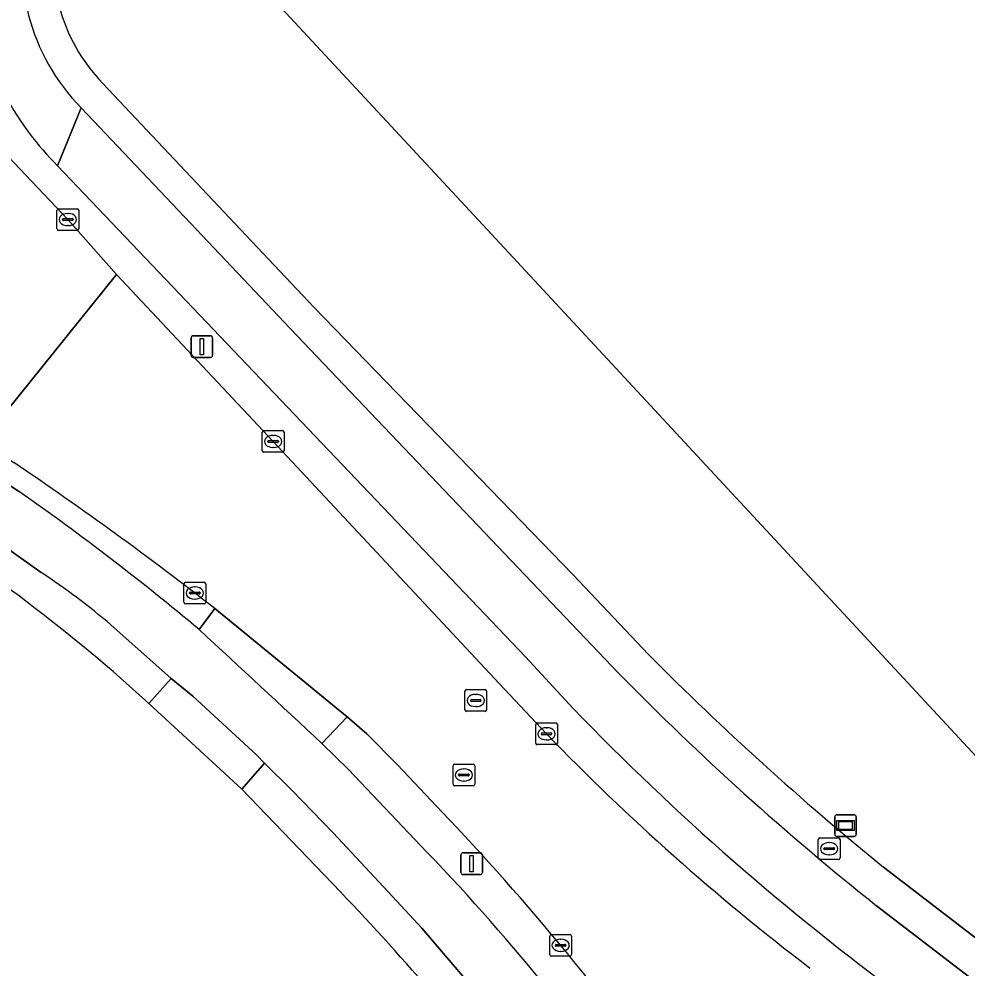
# Model space of a CAD drawing. Extents: x 156141 to 158132, y 385651 to 388333.
# Drawn here: x 156702 to 156745.68, y 386965.95 to 387009.71 of the extents above; entities that cross this region are included whole.
import ezdxf

# ---------------------------------------------------------------- set-up
doc = ezdxf.new("R2010")
doc.units = 0
for name, color, linetype in [('IMGEO_Berm_groen', 7, 'Continuous'), ('IMGEO_Brandkraan', 7, 'Continuous'), ('IMGEO_Erf', 7, 'Continuous'), ('IMGEO_Fietspad_gesloten', 7, 'Continuous'), ('IMGEO_Hek', 7, 'Continuous'), ('IMGEO_Kolk', 7, 'Continuous'), ('IMGEO_Lichtmast', 7, 'Continuous'), ('IMGEO_Rijbaan_lokaal_gesloten', 7, 'Continuous'), ('IMGEO_Rioolput', 7, 'Continuous'), ('IMGEO_Verklikker', 7, 'Continuous'), ('IMGEO_Voetpad_open', 7, 'Continuous')]:
    doc.layers.add(name, color=color, linetype=linetype)

msp = doc.modelspace()

# ---------------------------------------------------------------- linework, layer by layer
at = {"layer": 'IMGEO_Berm_groen'}
for points in [[(156723.571, 387000), (156705.023, 387019.998), (156710.252, 387025.336), (156732.342, 387044.151), (156729.446, 387047.683)], [(156705.864, 387006.734), (156712.209, 387000), (156715.577, 386996.425), (156727.528, 386984.076), (156731.003, 386980.403)], [(156700.643, 387004.256), (156704.25, 387000.459), (156706.491, 386997.928), (156713.709, 386990.228), (156724.127, 386979.067), (156726.304, 386976.747)], [(156706.571, 387000), (156703.775, 387002.934)], [(156727.532, 386977.915), (156725.344, 386980.297), (156706.571, 387000)], [(156741.832, 386970.602), (156766.2, 386951.885), (156767.163, 386951.124), (156767.493, 386950.859), (156768.456, 386951.606), (156723.571, 387000)], [(156692.525, 386994.411), (156692.417, 386994.202), (156702.016, 386987.906)], [(156710.305, 386981.552), (156711.027, 386982.524)], [(156722.17, 386972.43), (156721.497, 386973.13), (156719.44, 386975.314), (156718.027, 386976.749), (156717.118, 386977.536), (156715.948, 386976.307), (156717.18, 386975.096), (156720.796, 386971.299)]]:
    msp.add_lwpolyline(points, dxfattribs=at)
for centre, radius, start, end in [((156711.55, 387012.29), 7.95, 164.4222, 224.3399), ((156713.634, 387012.787), 13.938, 208.5177, 224.9809), ((156608.464, 386851.084), 166.72, 52.03516, 55.97478), ((156632.991, 386889.277), 120.383, 50.04153, 55.01394), ((156829.97, 387078.867), 139.605, 224.85416, 230.85126), ((156815.086, 387062.545), 121.77, 224.02719, 233.59459), ((156804.583, 387052.508), 108.937, 224.06374, 232.61469), ((156633.854, 386889.843), 120.915, 34.78399, 43.07992), ((156645.834, 386899.549), 103.766, 34.17324, 43.7458)]:
    msp.add_arc(centre, radius, start, end, dxfattribs=at)
at = {"layer": 'IMGEO_Brandkraan'}
for p, q in [((156738.831, 386971.024), (156738.831, 386971.876)), ((156738.906, 386971.95), (156739.758, 386971.95)), ((156739.319, 386971.73), (156739.344, 386971.73)), ((156739.832, 386971.876), (156739.832, 386971.024)), ((156739.09, 386971.444), (156739.09, 386971.456)), ((156739.528, 386971.407), (156739.13, 386971.407)), ((156739.133, 386971.493), (156739.531, 386971.493)), ((156739.342, 386971.17), (156739.317, 386971.17)), ((156739.574, 386971.456), (156739.574, 386971.444)), ((156739.758, 386970.95), (156738.906, 386970.95))]:
    msp.add_line(p, q, dxfattribs=at)
for points in [[(156738.831, 386971.024), (156738.831, 386971.876)], [(156738.906, 386971.95), (156739.758, 386971.95)], [(156739.832, 386971.876), (156739.832, 386971.024)], [(156739.758, 386970.95), (156738.906, 386970.95)]]:
    msp.add_lwpolyline(points, dxfattribs=at)
for centre, radius, start, end in [((156738.908, 386971.874), 0.0765, 91.552, 178.448), ((156738.908, 386971.874), 0.0765, 91.552, 178.448), ((156739.756, 386971.874), 0.0765, 1.552, 88.448), ((156739.756, 386971.874), 0.0765, 1.552, 88.448), ((156739.13, 386971.453), 0.0403, 85.8775, 175.7526), ((156739.127, 386971.443), 0.0366, 178.938, 274.7102), ((156739.531, 386971.45), 0.043, 264.8664, 352.4533), ((156739.535, 386971.455), 0.0386, 1.7309, 96.639), ((156738.908, 386971.026), 0.0765, 181.552, 268.448), ((156738.908, 386971.026), 0.0765, 181.552, 268.448), ((156739.756, 386971.026), 0.0765, 271.552, 358.448), ((156739.756, 386971.026), 0.0765, 271.552, 358.448)]:
    msp.add_arc(centre, radius, start, end, dxfattribs=at)
for centre, major_axis, ratio, start_param, end_param in [((156739.318, 386971.45), (-0.387, 0.002), 0.722429, 4.712389, 7.853982), ((156739.343, 386971.45), (-0.39, 0.002), 0.717154, 1.570796, 4.712389)]:
    msp.add_ellipse(centre, major_axis=major_axis, ratio=ratio, start_param=start_param, end_param=end_param, dxfattribs=at)
at = {"layer": 'IMGEO_Erf'}
for points in [[(156732.342, 387044.151), (156710.252, 387025.336), (156705.023, 387019.998), (156723.571, 387000), (156768.456, 386951.606), (156770.824, 386949.053), (156773.682, 386951.121), (156777.696, 386954.515), (156780.274, 386951.466), (156781.445, 386950.081), (156774.729, 386944.401), (156788.01, 386930.46)], [(156716.81, 386969.457), (156712.265, 386974.194), (156707.977, 386978.149), (156706.331, 386979.621)]]:
    msp.add_lwpolyline(points, dxfattribs=at)
for centre, radius, start, end in [((156650.012, 386913.922), 86.534, 49.39568, 54.28376), ((156641.832, 386897.421), 103.976, 40.25272, 43.85339)]:
    msp.add_arc(centre, radius, start, end, dxfattribs=at)
at = {"layer": 'IMGEO_Fietspad_gesloten'}
for points in [[(156729.621, 386979.547), (156726.222, 386983.103), (156714.491, 386995.44), (156710.177, 387000), (156704.867, 387005.612), (156703.775, 387002.934), (156706.571, 387000), (156725.344, 386980.297), (156727.532, 386977.915)], [(156703.775, 387002.934), (156704.867, 387005.612)], [(156702.016, 386987.906), (156692.417, 386994.202), (156690.795, 386995.224), (156689.966, 386992.892), (156693.165, 386990.801), (156700.556, 386985.925), (156703.023, 386984.189)], [(156706.234, 386981.778), (156709.004, 386979.302), (156710.003, 386978.491), (156712.957, 386975.768), (156713.312, 386975.39), (156714.574, 386974.145), (156716.475, 386972.186), (156719.009, 386969.459), (156720.557, 386967.787), (156723.178, 386964.73), (156726.912, 386960.01), (156728.687, 386957.579), (156740.591, 386940.199), (156745.086, 386933.654), (156747.974, 386929.515)], [(156720.796, 386971.299), (156717.18, 386975.096), (156715.948, 386976.307)], [(156766.137, 386949.899), (156765.327, 386950.551), (156741.513, 386968.824)]]:
    msp.add_lwpolyline(points, dxfattribs=at)
for centre, radius, start, end in [((156711.663, 387012.303), 9.537, 164.9758, 224.5545), ((156713.634, 387012.787), 13.938, 208.5177, 224.9809), ((156632.991, 386889.277), 120.383, 50.04153, 55.01394), ((156682.025, 386952.88), 37.698, 50.0459, 56.1516), ((156208.692, 386436.218), 740.948, 46.795586, 47.39133), ((156823.225, 387071.4), 131.144, 224.459, 231.45912), ((156815.086, 387062.545), 121.77, 224.02719, 233.59459), ((156645.834, 386899.549), 103.766, 34.17324, 43.7458)]:
    msp.add_arc(centre, radius, start, end, dxfattribs=at)
at = {"layer": 'IMGEO_Hek'}
for points in [[(156723.571, 387000), (156705.023, 387019.998)], [(156768.456, 386951.606), (156723.571, 387000)]]:
    msp.add_lwpolyline(points, dxfattribs=at)
at = {"layer": 'IMGEO_Kolk'}
for p, q in [((156703.749, 387000.033), (156703.749, 387000.885)), ((156703.824, 387000.959), (156704.676, 387000.959)), ((156704.75, 387000.885), (156704.75, 387000.033)), ((156704.008, 387000.453), (156704.008, 387000.465)), ((156704.051, 387000.502), (156704.449, 387000.502)), ((156704.237, 387000.739), (156704.262, 387000.739)), ((156704.492, 387000.465), (156704.492, 387000.453)), ((156704.446, 387000.416), (156704.048, 387000.416)), ((156704.26, 387000.179), (156704.235, 387000.179)), ((156704.676, 386999.959), (156703.824, 386999.959)), ((156713.209, 386989.803), (156713.209, 386990.655)), ((156713.284, 386990.729), (156714.136, 386990.729)), ((156713.697, 386990.509), (156713.722, 386990.509)), ((156714.21, 386990.655), (156714.21, 386989.803)), ((156713.468, 386990.223), (156713.468, 386990.235)), ((156713.906, 386990.186), (156713.508, 386990.186)), ((156713.511, 386990.272), (156713.909, 386990.272)), ((156713.72, 386989.949), (156713.695, 386989.949)), ((156713.952, 386990.235), (156713.952, 386990.223)), ((156714.136, 386989.729), (156713.284, 386989.729)), ((156709.601, 386982.813), (156709.601, 386983.665)), ((156709.676, 386983.739), (156710.528, 386983.739)), ((156710.089, 386983.519), (156710.114, 386983.519)), ((156710.602, 386983.665), (156710.602, 386982.813)), ((156709.86, 386983.233), (156709.86, 386983.245)), ((156710.298, 386983.196), (156709.9, 386983.196)), ((156709.903, 386983.282), (156710.301, 386983.282)), ((156710.112, 386982.959), (156710.087, 386982.959)), ((156710.344, 386983.245), (156710.344, 386983.233)), ((156710.528, 386982.739), (156709.676, 386982.739)), ((156725.883, 386977.248), (156726.735, 386977.248)), ((156725.808, 386976.322), (156725.808, 386977.174)), ((156726.296, 386977.028), (156726.321, 386977.028)), ((156726.809, 386977.174), (156726.809, 386976.322)), ((156726.067, 386976.742), (156726.067, 386976.754)), ((156726.505, 386976.705), (156726.107, 386976.705)), ((156726.11, 386976.791), (156726.508, 386976.791)), ((156726.319, 386976.468), (156726.294, 386976.468)), ((156726.551, 386976.754), (156726.551, 386976.742)), ((156726.735, 386976.248), (156725.883, 386976.248)), ((156726.455, 386966.571), (156726.455, 386967.423)), ((156726.53, 386967.497), (156727.382, 386967.497)), ((156726.943, 386967.277), (156726.968, 386967.277)), ((156727.456, 386967.423), (156727.456, 386966.571)), ((156726.714, 386966.991), (156726.714, 386967.003)), ((156727.152, 386966.954), (156726.754, 386966.954)), ((156726.757, 386967.04), (156727.155, 386967.04)), ((156727.198, 386967.003), (156727.198, 386966.991)), ((156727.382, 386966.497), (156726.53, 386966.497)), ((156726.966, 386966.717), (156726.941, 386966.717))]:
    msp.add_line(p, q, dxfattribs=at)
for points in [[(156703.749, 387000.033), (156703.749, 387000.885)], [(156703.824, 387000.959), (156704.676, 387000.959)], [(156704.75, 387000.885), (156704.75, 387000.033)], [(156704.676, 386999.959), (156703.824, 386999.959)], [(156713.209, 386989.803), (156713.209, 386990.655)], [(156713.284, 386990.729), (156714.136, 386990.729)], [(156714.21, 386990.655), (156714.21, 386989.803)], [(156714.136, 386989.729), (156713.284, 386989.729)], [(156709.601, 386982.813), (156709.601, 386983.665)], [(156709.676, 386983.739), (156710.528, 386983.739)], [(156710.602, 386983.665), (156710.602, 386982.813)], [(156710.528, 386982.739), (156709.676, 386982.739)], [(156725.883, 386977.248), (156726.735, 386977.248)], [(156725.808, 386976.322), (156725.808, 386977.174)], [(156726.809, 386977.174), (156726.809, 386976.322)], [(156726.735, 386976.248), (156725.883, 386976.248)], [(156726.455, 386966.571), (156726.455, 386967.423)], [(156726.53, 386967.497), (156727.382, 386967.497)], [(156727.456, 386967.423), (156727.456, 386966.571)], [(156727.382, 386966.497), (156726.53, 386966.497)]]:
    msp.add_lwpolyline(points, dxfattribs=at)
for centre, radius, start, end in [((156703.826, 387000.883), 0.0765, 91.552, 178.448), ((156703.826, 387000.883), 0.0765, 91.552, 178.448), ((156704.674, 387000.883), 0.0765, 1.552, 88.448), ((156704.674, 387000.883), 0.0765, 1.552, 88.448), ((156704.048, 387000.462), 0.0403, 85.8775, 175.7526), ((156704.045, 387000.452), 0.0366, 178.938, 274.7102), ((156704.449, 387000.459), 0.043, 264.8664, 352.4533), ((156704.453, 387000.464), 0.0386, 1.7309, 96.639), ((156703.826, 387000.035), 0.0765, 181.552, 268.448), ((156703.826, 387000.035), 0.0765, 181.552, 268.448), ((156704.674, 387000.035), 0.0765, 271.552, 358.448), ((156704.674, 387000.035), 0.0765, 271.552, 358.448), ((156713.286, 386990.653), 0.0765, 91.552, 178.448), ((156713.286, 386990.653), 0.0765, 91.552, 178.448), ((156714.134, 386990.653), 0.0765, 1.552, 88.448), ((156714.134, 386990.653), 0.0765, 1.552, 88.448), ((156713.508, 386990.232), 0.0403, 85.8775, 175.7526), ((156713.505, 386990.222), 0.0366, 178.938, 274.7102), ((156713.909, 386990.229), 0.043, 264.8664, 352.4533), ((156713.913, 386990.234), 0.0386, 1.7309, 96.639), ((156713.286, 386989.805), 0.0765, 181.552, 268.448), ((156713.286, 386989.805), 0.0765, 181.552, 268.448), ((156714.134, 386989.805), 0.0765, 271.552, 358.448), ((156714.134, 386989.805), 0.0765, 271.552, 358.448), ((156709.678, 386983.663), 0.0765, 91.552, 178.448), ((156709.678, 386983.663), 0.0765, 91.552, 178.448), ((156710.526, 386983.663), 0.0765, 1.552, 88.448), ((156710.526, 386983.663), 0.0765, 1.552, 88.448), ((156709.9, 386983.242), 0.0403, 85.8775, 175.7526), ((156709.897, 386983.232), 0.0366, 178.938, 274.7102), ((156710.301, 386983.239), 0.043, 264.8664, 352.4533), ((156710.305, 386983.244), 0.0386, 1.7309, 96.639), ((156709.678, 386982.815), 0.0765, 181.552, 268.448), ((156709.678, 386982.815), 0.0765, 181.552, 268.448), ((156710.526, 386982.815), 0.0765, 271.552, 358.448), ((156710.526, 386982.815), 0.0765, 271.552, 358.448), ((156725.885, 386977.172), 0.0765, 91.552, 178.448), ((156725.885, 386977.172), 0.0765, 91.552, 178.448), ((156726.733, 386977.172), 0.0765, 1.552, 88.448), ((156726.733, 386977.172), 0.0765, 1.552, 88.448), ((156726.107, 386976.751), 0.0403, 85.8775, 175.7526), ((156726.104, 386976.741), 0.0366, 178.938, 274.7102), ((156726.508, 386976.748), 0.043, 264.8664, 352.4533), ((156726.512, 386976.753), 0.0386, 1.7309, 96.639), ((156725.885, 386976.324), 0.0765, 181.552, 268.448), ((156725.885, 386976.324), 0.0765, 181.552, 268.448), ((156726.733, 386976.324), 0.0765, 271.552, 358.448), ((156726.733, 386976.324), 0.0765, 271.552, 358.448), ((156726.532, 386967.421), 0.0765, 91.552, 178.448), ((156726.532, 386967.421), 0.0765, 91.552, 178.448), ((156727.38, 386967.421), 0.0765, 1.552, 88.448), ((156727.38, 386967.421), 0.0765, 1.552, 88.448), ((156726.754, 386967), 0.0403, 85.8775, 175.7526), ((156726.751, 386966.99), 0.0366, 178.938, 274.7102), ((156727.155, 386966.997), 0.043, 264.8664, 352.4533), ((156727.159, 386967.002), 0.0386, 1.7309, 96.639), ((156726.532, 386966.573), 0.0765, 181.552, 268.448), ((156726.532, 386966.573), 0.0765, 181.552, 268.448), ((156727.38, 386966.573), 0.0765, 271.552, 358.448), ((156727.38, 386966.573), 0.0765, 271.552, 358.448)]:
    msp.add_arc(centre, radius, start, end, dxfattribs=at)
for centre, major_axis, ratio, start_param, end_param in [((156704.236, 387000.459), (-0.387, 0.002), 0.722429, 4.712389, 7.853982), ((156704.261, 387000.459), (-0.39, 0.002), 0.717154, 1.570796, 4.712389), ((156713.696, 386990.229), (-0.387, 0.002), 0.722429, 4.712389, 7.853982), ((156713.721, 386990.229), (-0.39, 0.002), 0.717154, 1.570796, 4.712389), ((156710.088, 386983.239), (-0.387, 0.002), 0.722429, 4.712389, 7.853982), ((156710.113, 386983.239), (-0.39, 0.002), 0.717154, 1.570796, 4.712389), ((156726.295, 386976.748), (-0.387, 0.002), 0.722429, 4.712389, 7.853982), ((156726.32, 386976.748), (-0.39, 0.002), 0.717154, 1.570796, 4.712389), ((156726.942, 386966.997), (-0.387, 0.002), 0.722429, 4.712389, 7.853982), ((156726.967, 386966.997), (-0.39, 0.002), 0.717154, 1.570796, 4.712389)]:
    msp.add_ellipse(centre, major_axis=major_axis, ratio=ratio, start_param=start_param, end_param=end_param, dxfattribs=at)
at = {"layer": 'IMGEO_Lichtmast'}
for p, q in [((156709.928, 386994.204), (156709.928, 386995.004)), ((156709.928, 386995.004), (156709.928, 386994.204)), ((156710.028, 386995.104), (156710.818, 386995.104)), ((156710.818, 386995.104), (156710.028, 386995.104)), ((156710.918, 386995.004), (156710.918, 386994.204)), ((156710.918, 386994.204), (156710.918, 386995.004)), ((156710.818, 386994.104), (156710.028, 386994.104)), ((156710.028, 386994.104), (156710.818, 386994.104)), ((156722.36, 386970.361), (156722.36, 386971.161)), ((156722.36, 386971.161), (156722.36, 386970.361)), ((156722.46, 386971.261), (156723.25, 386971.261)), ((156723.25, 386971.261), (156722.46, 386971.261)), ((156723.35, 386971.161), (156723.35, 386970.361)), ((156723.35, 386970.361), (156723.35, 386971.161)), ((156723.25, 386970.261), (156722.46, 386970.261)), ((156722.46, 386970.261), (156723.25, 386970.261))]:
    msp.add_line(p, q, dxfattribs=at)
for points in [[(156710.348, 386994.979), (156710.498, 386994.979), (156710.498, 386994.229), (156710.348, 386994.229), (156710.348, 386994.979)], [(156722.78, 386971.136), (156722.93, 386971.136), (156722.93, 386970.386), (156722.78, 386970.386), (156722.78, 386971.136)]]:
    msp.add_lwpolyline(points, dxfattribs=at)
for centre, start, end in [((156710.028, 386995.004), 90, 180), ((156710.028, 386995.004), 90, 180), ((156710.818, 386995.004), 0, 90), ((156710.818, 386995.004), 360, 90), ((156710.028, 386994.204), 180, 270), ((156710.028, 386994.204), 180, 270), ((156710.818, 386994.204), 270, 0), ((156710.818, 386994.204), 270, 0), ((156722.46, 386971.161), 90, 180), ((156722.46, 386971.161), 90, 180), ((156723.25, 386971.161), 0, 90), ((156723.25, 386971.161), 360, 90), ((156722.46, 386970.361), 180, 270), ((156722.46, 386970.361), 180, 270), ((156723.25, 386970.361), 270, 0), ((156723.25, 386970.361), 270, 0)]:
    msp.add_arc(centre, 0.1, start, end, dxfattribs=at)
at = {"layer": 'IMGEO_Rijbaan_lokaal_gesloten'}
for points in [[(156700.285, 386990.228), (156706.491, 386997.928), (156704.25, 387000.459), (156700.643, 387004.256), (156698.711, 387006.225), (156697.416, 387007.737), (156697.053, 387008.162), (156697.006, 387008.217), (156696.765, 387008.618), (156696.534, 387008.98)], [(156726.304, 386976.747), (156724.127, 386979.067), (156713.709, 386990.228), (156706.491, 386997.928), (156700.285, 386990.228), (156701.754, 386989.26)], [(156711.027, 386982.524), (156717.118, 386977.536), (156718.027, 386976.749), (156719.44, 386975.314), (156721.497, 386973.13), (156722.17, 386972.43)]]:
    msp.add_lwpolyline(points, dxfattribs=at)
for centre, radius, start, end in [((156608.464, 386851.084), 166.72, 52.03516, 55.97478), ((156804.583, 387052.508), 108.937, 224.06374, 232.61469), ((156633.854, 386889.843), 120.915, 34.78399, 43.07992)]:
    msp.add_arc(centre, radius, start, end, dxfattribs=at)
at = {"layer": 'IMGEO_Rioolput'}
for p, q in [((156722.547, 386977.859), (156722.547, 386978.711)), ((156722.622, 386978.785), (156723.474, 386978.785)), ((156723.035, 386978.565), (156723.06, 386978.565)), ((156723.548, 386978.711), (156723.548, 386977.859)), ((156722.806, 386978.279), (156722.806, 386978.291)), ((156723.244, 386978.242), (156722.846, 386978.242)), ((156722.849, 386978.328), (156723.247, 386978.328)), ((156723.29, 386978.291), (156723.29, 386978.279)), ((156723.474, 386977.785), (156722.622, 386977.785)), ((156723.058, 386978.005), (156723.033, 386978.005)), ((156721.999, 386974.424), (156721.999, 386975.276)), ((156722.074, 386975.35), (156722.926, 386975.35)), ((156722.487, 386975.13), (156722.512, 386975.13)), ((156723, 386975.276), (156723, 386974.424)), ((156722.258, 386974.844), (156722.258, 386974.856)), ((156722.696, 386974.807), (156722.298, 386974.807)), ((156722.301, 386974.893), (156722.699, 386974.893)), ((156722.742, 386974.856), (156722.742, 386974.844)), ((156722.926, 386974.35), (156722.074, 386974.35)), ((156722.51, 386974.57), (156722.485, 386974.57))]:
    msp.add_line(p, q, dxfattribs=at)
for points in [[(156722.547, 386977.859), (156722.547, 386978.711)], [(156722.622, 386978.785), (156723.474, 386978.785)], [(156723.548, 386978.711), (156723.548, 386977.859)], [(156723.474, 386977.785), (156722.622, 386977.785)], [(156721.999, 386974.424), (156721.999, 386975.276)], [(156722.074, 386975.35), (156722.926, 386975.35)], [(156723, 386975.276), (156723, 386974.424)], [(156722.926, 386974.35), (156722.074, 386974.35)]]:
    msp.add_lwpolyline(points, dxfattribs=at)
for centre, radius, start, end in [((156722.624, 386978.709), 0.0765, 91.552, 178.448), ((156722.624, 386978.709), 0.0765, 91.552, 178.448), ((156723.472, 386978.709), 0.0765, 1.552, 88.448), ((156723.472, 386978.709), 0.0765, 1.552, 88.448), ((156722.846, 386978.288), 0.0403, 85.8775, 175.7526), ((156722.843, 386978.278), 0.0366, 178.938, 274.7102), ((156723.247, 386978.285), 0.043, 264.8664, 352.4533), ((156723.251, 386978.29), 0.0386, 1.7309, 96.639), ((156722.624, 386977.861), 0.0765, 181.552, 268.448), ((156722.624, 386977.861), 0.0765, 181.552, 268.448), ((156723.472, 386977.861), 0.0765, 271.552, 358.448), ((156723.472, 386977.861), 0.0765, 271.552, 358.448), ((156722.076, 386975.274), 0.0765, 91.552, 178.448), ((156722.076, 386975.274), 0.0765, 91.552, 178.448), ((156722.924, 386975.274), 0.0765, 1.552, 88.448), ((156722.924, 386975.274), 0.0765, 1.552, 88.448), ((156722.298, 386974.853), 0.0403, 85.8775, 175.7526), ((156722.295, 386974.843), 0.0366, 178.938, 274.7102), ((156722.699, 386974.85), 0.043, 264.8664, 352.4533), ((156722.703, 386974.855), 0.0386, 1.7309, 96.639), ((156722.076, 386974.426), 0.0765, 181.552, 268.448), ((156722.076, 386974.426), 0.0765, 181.552, 268.448), ((156722.924, 386974.426), 0.0765, 271.552, 358.448), ((156722.924, 386974.426), 0.0765, 271.552, 358.448)]:
    msp.add_arc(centre, radius, start, end, dxfattribs=at)
for centre, major_axis, ratio, start_param, end_param in [((156723.034, 386978.285), (-0.387, 0.002), 0.722429, 4.712389, 7.853982), ((156723.059, 386978.285), (-0.39, 0.002), 0.717154, 1.570796, 4.712389), ((156722.486, 386974.85), (-0.387, 0.002), 0.722429, 4.712389, 7.853982), ((156722.511, 386974.85), (-0.39, 0.002), 0.717154, 1.570796, 4.712389)]:
    msp.add_ellipse(centre, major_axis=major_axis, ratio=ratio, start_param=start_param, end_param=end_param, dxfattribs=at)
at = {"layer": 'IMGEO_Verklikker'}
for p, q in [((156739.589, 386972.119), (156739.589, 386972.919)), ((156739.589, 386972.919), (156739.589, 386972.119)), ((156739.689, 386973.019), (156740.479, 386973.019)), ((156740.479, 386973.019), (156739.689, 386973.019)), ((156740.579, 386972.919), (156740.579, 386972.119)), ((156740.579, 386972.119), (156740.579, 386972.919)), ((156740.479, 386972.019), (156739.689, 386972.019)), ((156739.689, 386972.019), (156740.479, 386972.019))]:
    msp.add_line(p, q, dxfattribs=at)
for points in [[(156739.69, 386972.751), (156740.478, 386972.751), (156740.478, 386972.287), (156739.69, 386972.287), (156739.69, 386972.751)], [(156739.755, 386972.686), (156739.755, 386972.352), (156740.413, 386972.352), (156740.413, 386972.686), (156739.755, 386972.686)]]:
    msp.add_lwpolyline(points, dxfattribs=at)
for centre, start, end in [((156739.689, 386972.919), 90, 180), ((156739.689, 386972.919), 90, 180), ((156740.479, 386972.919), 0, 90), ((156740.479, 386972.919), 360, 90), ((156739.689, 386972.119), 180, 270), ((156739.689, 386972.119), 180, 270), ((156740.479, 386972.119), 270, 0), ((156740.479, 386972.119), 270, 0)]:
    msp.add_arc(centre, 0.1, start, end, dxfattribs=at)
at = {"layer": 'IMGEO_Voetpad_open'}
for points in [[(156731.003, 386980.403), (156727.528, 386984.076), (156715.577, 386996.425), (156712.209, 387000), (156705.864, 387006.734)], [(156704.867, 387005.612), (156710.177, 387000), (156714.491, 386995.44), (156726.222, 386983.103), (156729.621, 386979.547)], [(156703.023, 386984.189), (156700.556, 386985.925), (156693.165, 386990.801), (156692.243, 386989.437), (156685.726, 386991.819), (156686.599, 386994.159)], [(156711.027, 386982.524), (156710.305, 386981.552)], [(156715.948, 386976.307), (156717.118, 386977.536), (156711.027, 386982.524)], [(156706.331, 386979.621), (156707.977, 386978.149), (156709.004, 386979.302), (156706.234, 386981.778)], [(156721.186, 386964.606), (156722.62, 386962.904), (156725.694, 386958.96), (156727.544, 386956.441), (156739.272, 386939.277), (156740.591, 386940.199), (156728.687, 386957.579), (156726.912, 386960.01), (156723.178, 386964.73), (156720.557, 386967.787), (156719.009, 386969.459), (156716.475, 386972.186), (156714.574, 386974.145), (156713.312, 386975.39), (156712.265, 386974.194), (156716.81, 386969.457)], [(156741.513, 386968.824), (156765.327, 386950.551), (156766.137, 386949.899), (156767.163, 386951.124), (156766.2, 386951.885), (156741.832, 386970.602)]]:
    msp.add_lwpolyline(points, dxfattribs=at)
msp.add_lwpolyline([(156713.312, 386975.39), (156712.957, 386975.768), (156710.003, 386978.491), (156709.004, 386979.302), (156707.977, 386978.149), (156712.265, 386974.194)], close=True, dxfattribs=at)
for centre, radius, start, end in [((156711.663, 387012.303), 9.537, 164.9758, 224.5545), ((156711.55, 387012.29), 7.95, 164.4222, 224.3399), ((156650.012, 386913.922), 86.534, 49.39568, 54.28376), ((156682.025, 386952.88), 37.698, 50.0459, 56.1516), ((156208.692, 386436.218), 740.948, 46.795586, 47.39133), ((156829.97, 387078.867), 139.605, 224.85416, 230.85126), ((156823.225, 387071.4), 131.144, 224.459, 231.45912), ((156641.832, 386897.421), 103.976, 40.25272, 43.85339)]:
    msp.add_arc(centre, radius, start, end, dxfattribs=at)

doc.saveas('drawing.dxf')
